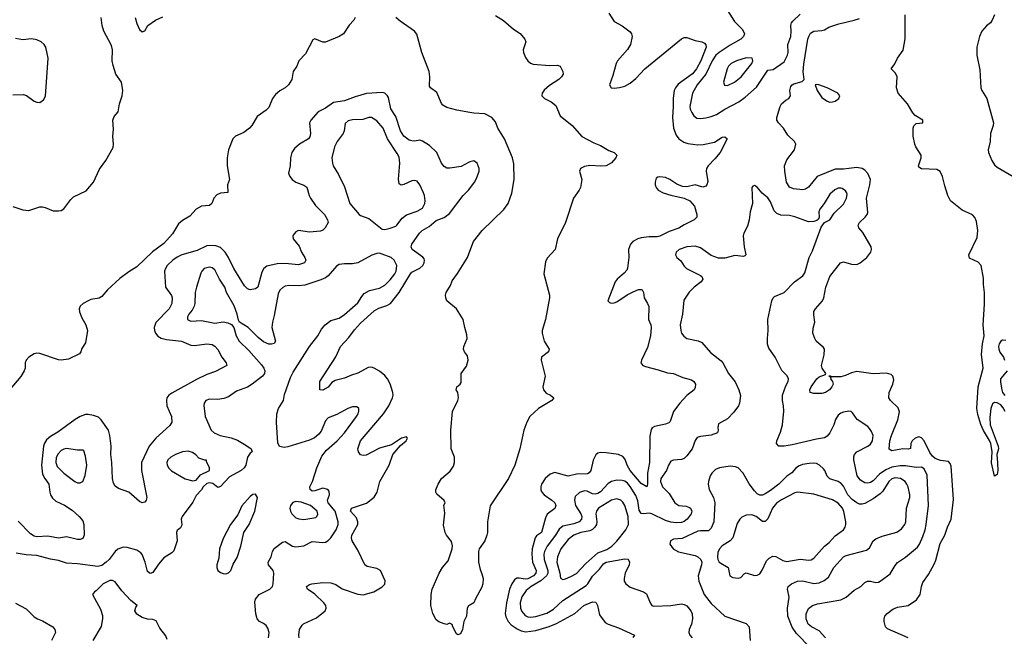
# Model space of a CAD drawing. Header units: inches. Extents: x 1552611 to 1694776, y 811966 to 917215.
# Tile 504 of 549: x 1676662 to 1683963, y 884161 to 888734. Entities that reach past the tile are written whole.
import ezdxf

# ---------------------------------------------------------------- set-up
doc = ezdxf.new("R2010")
doc.units = ezdxf.units.IN
doc.header["$MEASUREMENT"] = 0
doc.layers.add('B6878', color=7, linetype='Continuous')
doc.layers.add('B6888', color=7, linetype='Continuous')

msp = doc.modelspace()

# ---------------------------------------------------------------- linework, layer by layer
at = {"layer": 'B6878', "color": 5}
for points, elevation in [([(1679148.7, 888751.3), (1679140.5, 888730), (1679105.5, 888694.5), (1679062.6, 888630), (1679030.9, 888609.1), (1678930, 888566.3), (1678910, 888566.6), (1678850, 888592), (1678835.9, 888584.1), (1678780.2, 888479.8), (1678731.5, 888428.5), (1678716, 888390), (1678690.3, 888350), (1678679.5, 888290), (1678654.4, 888250), (1678630, 888228), (1678590, 888206.3), (1678559.6, 888180.4), (1678537.3, 888150), (1678510, 888082.6), (1678490, 888062.2), (1678423.2, 888016.8), (1678383.1, 887950), (1678365.9, 887930), (1678322.8, 887897.2), (1678262.8, 887870), (1678242.7, 887850), (1678210.1, 887770), (1678201.3, 887710), (1678200.2, 887650), (1678217.6, 887550), (1678202.4, 887510), (1678206.4, 887453.6), (1678151.5, 887448.5), (1678123.6, 887436.4), (1678102, 887410), (1678087.3, 887370), (1678070, 887355.1), (1678010, 887350.9), (1677970.3, 887330), (1677923.3, 887276.8), (1677870, 887245.2), (1677839.3, 887220.7), (1677794.2, 887145.8), (1677730, 887073.2), (1677646.8, 887013.2), (1677530, 886902.2), (1677470, 886864.7), (1677405.2, 886814.8), (1677313.8, 886730), (1677270, 886681.6), (1677250, 886669.6), (1677190, 886658), (1677170.6, 886650), (1677133, 886630), (1677110.4, 886610), (1677103.7, 886590), (1677106.6, 886566.6), (1677123.4, 886523.4), (1677152.7, 886470), (1677164.9, 886430), (1677150, 886338), (1677123.4, 886296.6), (1677114.8, 886270), (1677104.9, 886255.1), (1677023.8, 886216.2), (1676970, 886207.9), (1676950, 886211.1), (1676810, 886259.1), (1676790, 886260.9), (1676770, 886255.6), (1676729.4, 886230.6), (1676710.3, 886210), (1676703.7, 886190), (1676701.7, 886150), (1676696.1, 886130), (1676670, 886086.9), (1676590, 885991.6)], 780), ([(1676610, 887348.2), (1676684.4, 887324.4), (1676730, 887319.3), (1676810, 887345.5), (1676830, 887346), (1676850, 887342.4), (1676910, 887317.7), (1676950, 887315.8), (1676970, 887319.6), (1676990, 887330.3), (1677040.4, 887399.6), (1677060.8, 887419.2), (1677154.3, 887465.7), (1677209.9, 887530), (1677253.6, 887626.4), (1677301, 887690), (1677353.8, 887786.2), (1677358, 887810), (1677351.6, 887868.4), (1677357, 887923), (1677353, 887990), (1677363.4, 888016.6), (1677393.3, 888050), (1677403.1, 888110), (1677422.2, 888170), (1677425.6, 888210), (1677415.6, 888270), (1677375.6, 888330), (1677353.8, 888393.8), (1677347.4, 888430), (1677350.5, 888510), (1677342.5, 888542.5), (1677285, 888650), (1677273.2, 888690), (1677265.3, 888750)], 780), ([(1677518.7, 888750), (1677530, 888706), (1677550, 888662), (1677570, 888644.9), (1677590, 888650.8), (1677612.7, 888690), (1677668.2, 888731.8), (1677724.1, 888755.9)], 780), ([(1680000, 888045.9), (1679903.6, 888063.6), (1679830, 888081.8), (1679799.7, 888099.7), (1679790, 888112.1), (1679754.2, 888194.2), (1679708.1, 888228.1), (1679701.7, 888241.6), (1679703.6, 888310), (1679698.7, 888350), (1679644.1, 888490), (1679607.9, 888627.9), (1679589.8, 888649.8), (1679482.9, 888722.9), (1679451.4, 888751.4)], 780), ([(1676610, 888175.8), (1676690, 888178.4), (1676711.8, 888171.8), (1676770, 888130.5), (1676790, 888122), (1676810, 888121), (1676839.5, 888140.5), (1676852.1, 888167.9), (1676873.3, 888450), (1676855.6, 888530), (1676843.7, 888550), (1676821.2, 888570), (1676790, 888585.6), (1676750, 888591.2), (1676685.9, 888585.9), (1676630, 888593.5)], 820), ([(1680000, 887678.8), (1679990, 887675.8), (1679935, 887645), (1679852.2, 887632.3), (1679830, 887632.8), (1679810, 887646), (1679790.7, 887670.7), (1679754.7, 887750), (1679700.4, 887800.3), (1679650, 887833.3), (1679630, 887840.7), (1679590, 887833.3), (1679570, 887834.8), (1679550, 887841.6), (1679510, 887869.9), (1679485.7, 887910), (1679450, 888016.9), (1679413.6, 888073.6), (1679396, 888156), (1679389.7, 888170), (1679370, 888189.7), (1679350, 888195.1), (1679232.6, 888187.4), (1679150, 888163.1), (1679070, 888132.1), (1678990, 888119.3), (1678930, 888078.5), (1678874.3, 888050), (1678822, 887990), (1678811.2, 887968.8), (1678819.3, 887890), (1678814.5, 887865.5), (1678804, 887850), (1678735.6, 887810), (1678700.8, 887779.2), (1678680.7, 887750), (1678670.2, 887710), (1678666.5, 887650), (1678654.7, 887594.7), (1678664.2, 887570), (1678682, 887550), (1678710, 887530.3), (1678768.1, 887508.1), (1678790, 887492.4), (1678807.6, 887430), (1678818.3, 887410), (1678855.9, 887355.9), (1678923.1, 887290), (1678945.3, 887250), (1678948.9, 887230), (1678928, 887190), (1678910, 887173.8), (1678893.5, 887166.5), (1678810, 887158.4), (1678730.2, 887169.8), (1678710, 887161.6), (1678690, 887136), (1678686.7, 887130), (1678688.9, 887110), (1678734, 887054), (1678752.4, 887010), (1678776, 886970), (1678783.7, 886950), (1678774.4, 886930), (1678730, 886915.8), (1678630, 886924.7), (1678570, 886923.7), (1678493.4, 886906.6), (1678472.6, 886890), (1678457.6, 886862.4), (1678429, 886751), (1678410, 886738.3), (1678370, 886730.8), (1678350, 886738.7), (1678330, 886760.4), (1678249.9, 886889.9), (1678209.9, 886970), (1678184.4, 887010), (1678150, 887043.4), (1678116, 887056), (1678070, 887060.6), (1678050, 887057.6), (1677977.8, 887022.2), (1677863.6, 886990), (1677830, 886973.8), (1677796.6, 886950), (1677755.8, 886910), (1677742.3, 886890), (1677735.2, 886870), (1677743.8, 886750), (1677787.3, 886687.3), (1677792.3, 886670), (1677790.2, 886630.2), (1677770.2, 886590), (1677672.2, 886487.8), (1677659, 886450), (1677660.5, 886430), (1677668.2, 886410), (1677686.4, 886386.4), (1677710.9, 886370.9), (1677750, 886362), (1677860.7, 886350), (1677930, 886319.5), (1677957.6, 886317.6), (1678050, 886330.2), (1678090, 886324.9), (1678110, 886312.4), (1678130, 886287.7), (1678162, 886230), (1678192, 886190), (1678197.1, 886170), (1678114.6, 886125.4), (1678050, 886102.2), (1677973.3, 886066.7), (1677790, 885964.9), (1677768.4, 885950), (1677754.2, 885930), (1677749.4, 885910), (1677752.6, 885870), (1677786.7, 885790), (1677789.1, 885750), (1677774.9, 885725.1), (1677672.6, 885630), (1677621.7, 885570), (1677566, 885450), (1677565, 885390), (1677603.7, 885190), (1677600.5, 885170), (1677590, 885156), (1677570, 885149.6), (1677550, 885160.5), (1677470, 885228.7), (1677395.8, 885255.8), (1677370, 885275.1), (1677357.5, 885297.5), (1677351, 885330), (1677345.4, 885450), (1677336.5, 885510), (1677339.8, 885570), (1677331.2, 885651.2), (1677319.8, 885690), (1677265.1, 885765.1), (1677245.3, 885785.3), (1677210, 885798.5), (1677170, 885806.2), (1677150, 885805.2), (1677110, 885792.2), (1677072.1, 885770), (1676945, 885675), (1676890, 885642.9), (1676861.9, 885618.1), (1676846.4, 885593.6), (1676838.7, 885570), (1676822.6, 885430), (1676830, 885364.4), (1676847.5, 885330), (1676877.8, 885290), (1676884.6, 885230), (1676890.2, 885210), (1676905, 885185), (1676930, 885162), (1676993.1, 885133.1), (1677050, 885095.8), (1677102.6, 885050), (1677130, 885017.1), (1677138, 884990), (1677141.1, 884910), (1677130, 884887.3), (1677110, 884878.7), (1677090, 884878.3), (1677010, 884899.4), (1676950, 884889.2), (1676870, 884904.3), (1676790, 884899), (1676770, 884903.1), (1676741.4, 884921.4), (1676650, 885014.7)], 820), ([(1678735.1, 884150), (1678731.6, 884170), (1678735.6, 884210), (1678756, 884244), (1678767.1, 884252.9), (1678863.5, 884296.5), (1678926, 884350), (1678934.5, 884370), (1678932.3, 884390), (1678918, 884410), (1678850, 884472.3), (1678796, 884510), (1678789.5, 884530), (1678810, 884545.5), (1678828, 884550), (1678910, 884559.6), (1678970, 884558.5), (1679005.2, 884545.2), (1679052.6, 884512.6), (1679170, 884472.6), (1679210, 884469.5), (1679288.7, 884491.3), (1679350, 884528.7), (1679370, 884548.5), (1679371.8, 884571.8), (1679336.9, 884650), (1679310, 884664.1), (1679239.5, 884679.5), (1679220.7, 884690), (1679170, 884798.9), (1679126.3, 884870), (1679121.2, 884890), (1679123.9, 884910), (1679168.4, 884990), (1679169.9, 885010), (1679159.3, 885039.3), (1679115, 885090), (1679123, 885110), (1679232.4, 885147.6), (1679290, 885192.4), (1679312.1, 885230), (1679332.6, 885310), (1679402.2, 885430), (1679429.8, 885510.2), (1679484.9, 885575.1), (1679527.6, 885610), (1679538.7, 885630), (1679530, 885639.6), (1679493.4, 885630), (1679419.8, 885580.2), (1679330, 885557), (1679230, 885504.2), (1679210, 885501.1), (1679190, 885507.3), (1679173.3, 885530), (1679169.8, 885550), (1679188.4, 885610), (1679360.5, 885810), (1679399.6, 885870), (1679425.8, 885930), (1679430.6, 885950), (1679429.2, 885970), (1679410, 886034.5), (1679390, 886070.7), (1679370, 886094.2), (1679330, 886126.6), (1679290, 886149.8), (1679270, 886156), (1679245.9, 886154.1), (1679170, 886111.8), (1679121.9, 886098.1), (1679070, 886076.2), (1679001.2, 886058.8), (1678976.9, 886043.1), (1678950, 886009.6), (1678910, 885986.6), (1678888.7, 885990), (1678887.3, 886050), (1679005.7, 886234.3), (1679040.8, 886310), (1679102.2, 886377.8), (1679145.2, 886434.8), (1679190, 886482.3), (1679290, 886574.2), (1679325, 886595), (1679385.6, 886614.4), (1679410.9, 886630), (1679476.7, 886710), (1679560.2, 886850), (1679570, 886860.5), (1679629.1, 886890.9), (1679652, 886910), (1679662.3, 886930), (1679664.5, 886950), (1679660, 886960), (1679652.2, 886972.2), (1679572.3, 887030), (1679564.5, 887050), (1679569.8, 887070), (1679625.6, 887150), (1679647.2, 887170), (1679699.3, 887200.7), (1679750, 887246), (1679810, 887266.2), (1679850, 887296.5), (1679950, 887429.1), (1679990.8, 887470), (1680000, 887482.9)], 820), ([(1678507.3, 884150), (1678511.9, 884190), (1678501.7, 884221.6), (1678490, 884239.7), (1678470, 884255.6), (1678440.7, 884270), (1678422, 884290), (1678411.8, 884328.2), (1678404.9, 884415.1), (1678410, 884437.3), (1678437.6, 884470), (1678516.9, 884510), (1678536.4, 884530), (1678542.2, 884550), (1678547.4, 884630), (1678541.5, 884650), (1678505.7, 884690), (1678504.4, 884710), (1678527.4, 884750), (1678536.9, 884790), (1678550, 884812), (1678610, 884859.5), (1678630, 884864.9), (1678684.9, 884830), (1678710, 884825.5), (1678770, 884831.6), (1678830, 884862.8), (1678910, 884856.1), (1678930, 884859), (1678950, 884870.3), (1678969.9, 884890.1), (1679009.4, 884950.6), (1679024.5, 884990), (1679024.5, 885010), (1679001.8, 885090), (1678949.2, 885150), (1678944.2, 885170), (1678958.5, 885210), (1678957.2, 885237.2), (1678946, 885250), (1678910, 885258.8), (1678850, 885238.8), (1678830, 885237.7), (1678815.8, 885250), (1678812.7, 885270), (1678833.1, 885310), (1678864.2, 885410), (1678902.8, 885497.2), (1678938.1, 885541.9), (1679015.1, 885610), (1679069.7, 885670), (1679158.3, 885790), (1679171.5, 885810), (1679177.6, 885830), (1679177, 885850), (1679162.4, 885862.4), (1679130, 885863.1), (1679096.3, 885850), (1679014.2, 885805.8), (1678950, 885781.3), (1678930, 885758.4), (1678897.2, 885682.8), (1678879.8, 885660.2), (1678847.4, 885632.6), (1678810, 885615.5), (1678650, 885566), (1678622, 885562), (1678588.3, 885568.3), (1678575.1, 885595.1), (1678566.6, 885746.6), (1678569.9, 885810), (1678581.5, 885850), (1678619.1, 885910), (1678626.1, 885953.9), (1678670, 886081), (1678690, 886120.7), (1678811.3, 886310), (1678873.7, 886390), (1678901, 886439), (1678927.1, 886470), (1678970, 886502), (1679030, 886520.3), (1679070, 886546.7), (1679170, 886634.9), (1679198.1, 886681.9), (1679216.9, 886703.1), (1679254.8, 886725.2), (1679330, 886743.8), (1679370, 886766), (1679410, 886804.5), (1679442.6, 886850), (1679452.8, 886870), (1679458.3, 886910), (1679439.8, 886950), (1679416.3, 886970), (1679350, 886995.8), (1679330, 887001.3), (1679310, 886999.6), (1679273.5, 886986.5), (1679170, 886929.7), (1679130, 886922.3), (1679070, 886924.4), (1679030, 886918), (1679010, 886906), (1678950, 886834.2), (1678930, 886819.8), (1678895.4, 886804.6), (1678775.4, 886764.6), (1678730, 886760.5), (1678656.9, 886763.1), (1678630, 886757.1), (1678612.2, 886747.8), (1678591.5, 886728.5), (1678579.3, 886700.7), (1678550, 886541.2), (1678535.9, 886490), (1678531.5, 886450), (1678557.6, 886350), (1678550, 886333.2), (1678530, 886327.6), (1678510, 886327.6), (1678470, 886344.2), (1678430, 886376.9), (1678355.1, 886450), (1678291.6, 886490), (1678284.4, 886504.4), (1678275, 886550), (1678251.3, 886611.3), (1678196.4, 886710), (1678183.5, 886750), (1678142.9, 886810), (1678110, 886879.6), (1678090, 886893.7), (1678070, 886898.5), (1678030.8, 886890), (1678012.2, 886870), (1678005.5, 886854.5), (1677973.2, 886750), (1677963.5, 886710), (1677961.5, 886630), (1677956.9, 886610), (1677940.3, 886579.7), (1677916.5, 886550), (1677906.7, 886530), (1677907.3, 886510), (1677930, 886498.7), (1678010, 886502.3), (1678110, 886483.1), (1678170, 886493), (1678205.7, 886485.7), (1678232.7, 886472.7), (1678250.4, 886450.4), (1678267.3, 886390), (1678288.9, 886348.9), (1678360, 886280), (1678454.7, 886174.7), (1678473.4, 886150), (1678480.9, 886130), (1678477.8, 886110), (1678463.6, 886090), (1678386.4, 886030), (1678350, 886007.9), (1678270, 885978.5), (1678210, 885938), (1678175.3, 885924.7), (1678130, 885917.6), (1678070, 885919.7), (1678042.8, 885910), (1678030.6, 885890), (1678027.7, 885872.3), (1678036.9, 885790), (1678082, 885690), (1678103.1, 885670), (1678149.4, 885649.4), (1678230, 885632.9), (1678276.1, 885616.1), (1678339.4, 885579.4), (1678378, 885550), (1678384.7, 885530), (1678370, 885519), (1678352.4, 885490), (1678338.5, 885430), (1678327.6, 885410), (1678304.4, 885390), (1678217.2, 885342.8), (1678150, 885271.3), (1678130, 885263.7), (1678093.3, 885293.3), (1678070, 885298.7), (1678050, 885294), (1678022.8, 885270), (1678010, 885248), (1677970, 885204), (1677945.5, 885154.5), (1677866.7, 885050), (1677858.4, 885030), (1677864.9, 884990), (1677861.1, 884978.9), (1677853.8, 884966.2), (1677830, 884945.2), (1677824.2, 884930), (1677830.5, 884870), (1677804.2, 884795.8), (1677790, 884780.7), (1677730, 884743.6), (1677690, 884696.9), (1677650, 884634), (1677630, 884627.6), (1677610, 884640.9), (1677593.3, 884710), (1677570, 884767.3), (1677559.3, 884779.3), (1677530, 884799.7), (1677459.4, 884819.4), (1677430, 884821.1), (1677390, 884806.6), (1677370, 884789.6), (1677325.3, 884730), (1677304, 884710), (1677270, 884686.4), (1677241.5, 884678.5), (1677090, 884698), (1677010, 884703), (1676950, 884722.4), (1676890, 884731.7), (1676790, 884760.2), (1676710, 884765.4), (1676636.3, 884776.3)], 840), ([(1680000, 884391.9), (1679990, 884386), (1679980.4, 884370), (1679974, 884310), (1679956.5, 884270), (1679944.7, 884210), (1679930, 884179.7), (1679910, 884171.3), (1679900, 884180), (1679873.6, 884230), (1679869.1, 884249.1), (1679850, 884258), (1679830.5, 884249.5), (1679810, 884253.2), (1679770, 884267.8), (1679750, 884283.7), (1679726, 884330), (1679711.8, 884390), (1679713, 884470), (1679721.6, 884510), (1679771.8, 884630), (1679797.4, 884670), (1679839.4, 884720.6), (1679869.9, 884810), (1679871.6, 884831.6), (1679863.6, 884863.6), (1679827.6, 884910), (1679817.7, 884930), (1679804.5, 884984.5), (1679815, 885075), (1679807, 885133), (1679818, 885150), (1679809, 885169), (1679754.8, 885214.8), (1679747.3, 885230), (1679747.8, 885247.8), (1679764.6, 885290), (1679789.2, 885330), (1679853.5, 885386.5), (1679877.7, 885422.3), (1679887.3, 885450), (1679886.5, 885490), (1679862.2, 885550), (1679858.8, 885690), (1679871.6, 885828.4), (1679909.8, 885910), (1679914.8, 885930), (1679910, 885969.2), (1679897.6, 885990), (1679900.5, 885999.5), (1679904.5, 886010), (1679929.1, 886030.9), (1679935.7, 886044.3), (1679936.3, 886110), (1679974.8, 886165.2), (1679986.4, 886210), (1679982.1, 886242.1), (1679960.3, 886270), (1679951.9, 886290), (1679955.2, 886310), (1679980.7, 886370), (1679977.9, 886397.9), (1679961.7, 886450), (1679950, 886509.6), (1679901.1, 886590), (1679829.6, 886650), (1679820.7, 886670), (1679819.6, 886690), (1679824, 886710), (1679856.2, 886763.8), (1679870, 886798.3), (1679909.5, 886850.5), (1679983, 886970), (1680000, 887017.2)], 780), ([(1677756.4, 884136.4), (1677744.8, 884164.8), (1677701.8, 884221.8), (1677674.6, 884274.6), (1677650, 884286), (1677610, 884288.2), (1677570, 884299.7), (1677530, 884325.1), (1677516.9, 884350), (1677523.9, 884376.1), (1677534, 884390), (1677486.6, 884426.6), (1677419, 884499), (1677370, 884563.6), (1677350, 884575.8), (1677330, 884574.8), (1677281.3, 884550), (1677230, 884498), (1677216, 884490), (1677201, 884470), (1677262.3, 884362.3), (1677275.6, 884315.6), (1677276.4, 884290), (1677266.3, 884233.7), (1677203.8, 884130)], 860), ([(1676630, 884407), (1676710, 884364.4), (1676770, 884304.9), (1676794, 884290), (1676830, 884276.5), (1676908, 884230), (1676922.4, 884210), (1676926.4, 884190), (1676898.4, 884130)], 840)]:
    msp.add_lwpolyline(points, dxfattribs=dict(at, elevation=elevation))
for points, elevation in [([(1679270, 888009.7), (1679250, 888008.2), (1679207.1, 887992.9), (1679129.2, 887990.8), (1679096.7, 887983.3), (1679075.1, 887964.9), (1679068.5, 887910), (1679060.4, 887890), (1679014.9, 887830), (1678996.5, 887790), (1678977.4, 887710), (1678980.3, 887670), (1678987.4, 887650), (1679025.9, 887585.9), (1679070, 887493.4), (1679111.1, 887370), (1679179, 887290), (1679190, 887280.7), (1679250, 887260.3), (1679350, 887179.5), (1679370, 887178.9), (1679410, 887188), (1679450, 887202.3), (1679459.7, 887210), (1679498, 887262), (1679530, 887288), (1679610, 887315.2), (1679650, 887337), (1679666.2, 887370), (1679667.6, 887390), (1679663.5, 887430), (1679656.8, 887450), (1679628.8, 887508.8), (1679610, 887536.9), (1679590, 887542), (1679570, 887538.3), (1679510, 887511.6), (1679490, 887507), (1679477, 887517), (1679471.1, 887551.1), (1679481.3, 887670), (1679475.1, 887715.1), (1679462, 887742), (1679388.1, 887850), (1679356.3, 887930), (1679310, 887983.1)], 840), ([(1677010, 885553), (1676990, 885549.1), (1676970, 885538.5), (1676946.7, 885513.3), (1676933.4, 885486.6), (1676929.4, 885450), (1676940.9, 885420.9), (1676990.1, 885370.1), (1677070, 885307.9), (1677090, 885299.6), (1677110, 885298), (1677130, 885308.5), (1677146.4, 885353.6), (1677158.7, 885430), (1677150, 885497.2), (1677136.3, 885536.3), (1677130, 885540.9), (1677090, 885540.8)], 840), ([(1677910, 885532.8), (1677870, 885528.1), (1677817.1, 885510), (1677783.1, 885490), (1677761.3, 885470), (1677752.6, 885450), (1677755.8, 885430), (1677767.3, 885407.3), (1677787.9, 885387.9), (1677890, 885328.4), (1677945.6, 885314.4), (1677970, 885318.8), (1678002.7, 885357.3), (1678068.7, 885390), (1678068.7, 885410), (1678058, 885438), (1678046, 885454), (1678046, 885466), (1678034, 885466), (1677990, 885481.2), (1677967.3, 885507.3), (1677944.5, 885524.5)], 840), ([(1678410, 885215.1), (1678390, 885213.5), (1678370, 885198), (1678310, 885129.5), (1678278.7, 885061.3), (1678225.5, 884990), (1678170, 884885.1), (1678144.6, 884810), (1678139.5, 884740.5), (1678123.8, 884690), (1678123.9, 884670), (1678132.4, 884650), (1678150, 884634), (1678170, 884625.7), (1678190, 884624.2), (1678210, 884630.4), (1678227.6, 884650), (1678244.2, 884695.8), (1678275, 884745), (1678302.8, 884830), (1678324, 884930), (1678362.6, 884990), (1678406.6, 885090), (1678425.7, 885190)], 860), ([(1678710, 885160.3), (1678687.8, 885152.2), (1678669.4, 885130.6), (1678665.8, 885110), (1678669.2, 885090), (1678680.2, 885070), (1678710, 885038.8), (1678731.6, 885031.6), (1678770, 885027.8), (1678857.1, 885042.9), (1678866.3, 885050), (1678872.2, 885067.8), (1678867.4, 885090), (1678817.6, 885130), (1678750, 885155.9)], 860)]:
    msp.add_lwpolyline(points, close=True, dxfattribs=dict(at, elevation=elevation))
at = {"layer": 'B6888', "color": 5}
for points, elevation in [([(1681910, 888802.4), (1681961.6, 888721.6), (1682022.4, 888662.4), (1682036.5, 888630), (1682028.4, 888610), (1682010, 888589.9), (1681930, 888544.1), (1681850, 888491.9), (1681824.4, 888470), (1681797.2, 888430), (1681750.7, 888329.3), (1681684.8, 888250), (1681651, 888190), (1681631.9, 888090), (1681634.5, 888070), (1681645, 888045), (1681661, 888021), (1681684.2, 888004.2), (1681710, 888001.2), (1681750, 888005.2), (1681790, 888015.1), (1681830, 888031.5), (1681890, 888070.8), (1681994.1, 888125.9), (1682041.6, 888158.4), (1682125.8, 888234.2), (1682210, 888359), (1682250, 888365.8), (1682330, 888421.3), (1682356.5, 888470), (1682360.2, 888490), (1682358.5, 888550), (1682379.2, 888610), (1682383.9, 888650), (1682381, 888690), (1682386, 888710), (1682395.6, 888724.4), (1682450, 888774.7)], 840), ([(1680190, 888764.9), (1680250, 888728), (1680323.4, 888663.4), (1680372.1, 888632), (1680408.7, 888590), (1680414.9, 888570), (1680396, 888510), (1680396.9, 888490), (1680413, 888453), (1680429.2, 888429.2), (1680450, 888412), (1680470, 888404.4), (1680590, 888394.7), (1680650, 888397), (1680670.6, 888390), (1680690.4, 888350), (1680692.2, 888330), (1680680.3, 888310), (1680659.5, 888290), (1680590, 888245.3), (1680550, 888212), (1680536.9, 888190), (1680533.4, 888170), (1680554, 888150), (1680603.9, 888123.9), (1680637.9, 888097.9), (1680670, 888020.3), (1680758.9, 887950), (1680830, 887868.8), (1680919.9, 887819.9), (1680970, 887800.3), (1681030, 887763.8), (1681071.3, 887750), (1681090.6, 887730), (1681083, 887710), (1681050, 887671.6), (1681010, 887651.1), (1680972.4, 887647.6), (1680890, 887652.2), (1680850, 887645.8), (1680821.3, 887630), (1680814.3, 887610), (1680830.4, 887549.6), (1680820.3, 887490), (1680811.6, 887470), (1680769.2, 887410), (1680709.6, 887230.4), (1680651, 887110), (1680632, 887030), (1680573.6, 886966.4), (1680560.6, 886939.4), (1680549.5, 886850), (1680591.1, 886690), (1680591.2, 886670), (1680561, 886510), (1680535.8, 886430), (1680536, 886410), (1680550.1, 886350.2), (1680588.2, 886290), (1680582, 886270), (1680530.4, 886230), (1680528, 886210), (1680558.7, 886090), (1680542, 886010), (1680545.5, 885990), (1680565.3, 885965.2), (1680598.8, 885950), (1680622.8, 885930), (1680606.8, 885910), (1680510.2, 885849.8), (1680445.8, 885790), (1680423.2, 885750), (1680400.3, 885690), (1680371.7, 885550), (1680334.4, 885430), (1680285.4, 885330), (1680151.3, 885128.7), (1680130.2, 885010), (1680130.2, 884930.2), (1680125.8, 884910), (1680110, 884869.6), (1680068.2, 884810), (1680063.8, 884790), (1680064.6, 884710), (1680075.4, 884655.4), (1680090, 884624), (1680098.9, 884590), (1680096.5, 884550), (1680090, 884526), (1680041.6, 884438.4), (1680030.7, 884410), (1680000, 884391.9)], 780), ([(1681030, 888783.6), (1681070, 888721.3), (1681128.5, 888688.5), (1681190, 888643), (1681198.7, 888630), (1681203.1, 888610), (1681190.9, 888550), (1681170, 888512.6), (1681096, 888430), (1681084.9, 888410), (1681060.5, 888319.5), (1681035.5, 888250), (1681046.8, 888230), (1681070, 888225.7), (1681110, 888230.3), (1681150, 888242), (1681190, 888264.2), (1681230, 888299), (1681296.8, 888370), (1681570, 888592.9), (1681590, 888602), (1681610, 888601.6), (1681670, 888580.6), (1681721, 888570), (1681739.6, 888559.6), (1681748.9, 888548.9), (1681751.3, 888530), (1681712.7, 888430), (1681681.6, 888370), (1681650, 888333.1), (1681544.3, 888255.7), (1681523.9, 888230), (1681515.5, 888210), (1681508.1, 888151.9), (1681508.4, 888090), (1681502, 888010), (1681510.6, 887930.6), (1681530, 887878), (1681550, 887851.3), (1681586.3, 887826.3), (1681616.9, 887816.9), (1681690, 887807), (1681730, 887808.1), (1681814.5, 887825.5), (1681870, 887862), (1681890, 887865.5), (1681907.7, 887850), (1681855.6, 887750), (1681817.5, 887702.5), (1681766.2, 887650), (1681755.2, 887630), (1681752.2, 887610), (1681764.7, 887535.3), (1681758, 887510), (1681750, 887499.6), (1681728.6, 887491.4), (1681670, 887508.9), (1681610, 887495.6), (1681575.8, 887495.8), (1681535.1, 887515.1), (1681483.9, 887550), (1681450, 887563.9), (1681410, 887569.8), (1681393.7, 887566.3), (1681382.3, 887557.7), (1681374, 887530), (1681375.3, 887510), (1681380.9, 887490), (1681395.8, 887470), (1681434, 887450), (1681490, 887431.5), (1681590.2, 887410.2), (1681630.2, 887390.2), (1681665.5, 887350), (1681683, 887290), (1681682, 887270), (1681664, 887250), (1681590, 887213.5), (1681550, 887187.2), (1681476.8, 887163.2), (1681410, 887129), (1681390, 887123.7), (1681330, 887124.8), (1681270, 887116.1), (1681244.9, 887110), (1681208.2, 887090), (1681190.2, 887069.8), (1681177.3, 887030), (1681177.8, 886970), (1681168.5, 886891.5), (1681163, 886877), (1681145, 886855), (1681091.7, 886810), (1681076.9, 886790), (1681023.8, 886650), (1681036.4, 886636.4), (1681050, 886632.4), (1681070, 886634.3), (1681090, 886641.8), (1681167.1, 886693), (1681210, 886715), (1681250, 886732.9), (1681270, 886734), (1681277.1, 886730), (1681287.2, 886710), (1681291.7, 886670), (1681317.8, 886630), (1681326.8, 886606.8), (1681324.5, 886510), (1681342, 886470), (1681345.6, 886450), (1681339.7, 886390), (1681316.9, 886303.1), (1681272, 886210), (1681267.2, 886190), (1681283.1, 886170), (1681301.6, 886161.6), (1681397.4, 886137.4), (1681465.7, 886114.3), (1681510, 886108.9), (1681579.5, 886079.5), (1681643.2, 886063.2), (1681661.3, 886050), (1681673.4, 886030), (1681670, 886005.2), (1681662.4, 885990), (1681610, 885946.4), (1681555.9, 885890), (1681510, 885827), (1681485.7, 885754.3), (1681476.4, 885743.6), (1681450, 885733.7), (1681370, 885717.7), (1681352.2, 885707.8), (1681344.4, 885695.6), (1681335.1, 885644.9), (1681332.5, 885450), (1681317.6, 885370), (1681318.3, 885290), (1681311.6, 885268.5), (1681270, 885293.8), (1681189.9, 885390), (1681170, 885425.7), (1681150, 885477.4), (1681135.2, 885495.2), (1681101.2, 885510), (1681010, 885522.2), (1680970, 885523.1), (1680950, 885518), (1680933.9, 885506.1), (1680913.5, 885466.5), (1680896.5, 885390), (1680885.9, 885374.1), (1680873.5, 885366.5), (1680790, 885363.6), (1680730, 885348), (1680630, 885376.5), (1680595.8, 885364.2), (1680558.6, 885330), (1680532.1, 885290), (1680526.4, 885270), (1680526.8, 885246.8), (1680533.7, 885230), (1680550.9, 885210.9), (1680608.4, 885170), (1680629.3, 885150), (1680637.1, 885130), (1680631.2, 885108.8), (1680572.5, 885067.5), (1680560, 885040), (1680532.5, 884930), (1680494.4, 884905.6), (1680483.8, 884890), (1680462.6, 884810), (1680458.7, 884770), (1680463.4, 884710), (1680491.3, 884650), (1680488.7, 884630), (1680472.1, 884610), (1680430, 884585.9), (1680410, 884585), (1680366.9, 884593.1), (1680348.4, 884591.6), (1680330, 884579.8), (1680310.8, 884550), (1680293, 884510), (1680271.1, 884410), (1680261.5, 884330), (1680265.6, 884305.6), (1680284, 884270), (1680306.4, 884246.4), (1680350, 884215.5), (1680381.4, 884201.4), (1680414.7, 884194.7), (1680490, 884204.2), (1680587.2, 884232.8), (1680643.7, 884256.3), (1680777.7, 884330), (1680846, 884390), (1680910, 884416), (1680933.3, 884413.3), (1680946.7, 884390), (1680960.6, 884320.6), (1681004.2, 884264.2), (1681024.9, 884250), (1681102.4, 884222.4), (1681221.6, 884170), (1681207.5, 884152.5)], 820), ([(1683249.9, 884149.9), (1683096.4, 884216.4), (1683081.6, 884230), (1683071.8, 884270), (1683072, 884290), (1683078, 884310), (1683094, 884330), (1683137.2, 884362.8), (1683170, 884376.9), (1683250, 884390.2), (1683312.6, 884430), (1683339.7, 884470), (1683348.5, 884530), (1683360, 884560), (1683400.2, 884619.8), (1683443, 884697), (1683454.7, 884725.3), (1683487.9, 884850), (1683522.4, 884910), (1683541.3, 884970), (1683569.3, 885030.7), (1683585.8, 885174.2), (1683570, 885422), (1683562.3, 885442.3), (1683550, 885457), (1683490, 885465.1), (1683450, 885478.7), (1683430, 885495.8), (1683410, 885525.1), (1683367.9, 885610), (1683350, 885633.1), (1683330, 885640.3), (1683302, 885630), (1683279.6, 885610), (1683270.3, 885590), (1683266.8, 885553.2), (1683250.3, 885549.8), (1683210, 885552.1), (1683130, 885536.3), (1683110, 885549.4), (1683115, 885610), (1683126.8, 885650), (1683173.6, 885766.4), (1683185.1, 885825.1), (1683176.2, 885856.2), (1683118.9, 885910), (1683107.1, 885930), (1683109.7, 885970), (1683135.4, 886030), (1683144.2, 886064.2), (1683137.6, 886090), (1683123.5, 886103.5), (1683090, 886113.6), (1682990, 886107.3), (1682870, 886124.6), (1682830, 886115.2), (1682785.3, 886094.7), (1682750, 886085), (1682684.1, 886084.1), (1682675.3, 886090), (1682662, 886090), (1682668.6, 886088.6), (1682675.9, 886075.9), (1682673.7, 886070), (1682690.2, 886050.2), (1682694.8, 886030), (1682684.6, 886010), (1682666.2, 885990), (1682637, 885970), (1682610, 885962), (1682550, 885962.3), (1682524.5, 885970), (1682522, 885990), (1682529.8, 886010), (1682572.9, 886070), (1682590, 886085.4), (1682638.3, 886101.7), (1682640.5, 886110), (1682613.8, 886150), (1682607.3, 886170), (1682628.6, 886248.6), (1682631, 886291), (1682623.3, 886303.3), (1682569.3, 886350), (1682557.2, 886370), (1682543.7, 886410), (1682546.6, 886446.6), (1682558.7, 886490), (1682550, 886546), (1682551.5, 886570), (1682562.4, 886590), (1682614.7, 886650), (1682625.4, 886670), (1682640.4, 886750), (1682668.7, 886830), (1682748.7, 886931.3), (1682770, 886937.6), (1682830, 886922), (1682870, 886919), (1682893.6, 886930), (1682944.2, 886970), (1682974, 887010), (1682978, 887030), (1682974.7, 887050), (1682914.6, 887154.6), (1682884, 887190), (1682878.3, 887210), (1682889.1, 887230.9), (1682931.5, 887270), (1682946, 887290), (1682950, 887304.7), (1682941.2, 887410), (1682966.9, 887510), (1682969.8, 887550), (1682950, 887594.3), (1682930, 887618.5), (1682910, 887631.4), (1682870, 887638.7), (1682770, 887626.1), (1682710, 887624.5), (1682575.6, 887570), (1682510, 887492.8), (1682490, 887476.3), (1682470, 887471.3), (1682399.3, 887479.3), (1682370, 887491.5), (1682347.3, 887530), (1682335.2, 887610), (1682334.2, 887650), (1682350, 887694), (1682408, 887770), (1682416.9, 887810), (1682407, 887830), (1682357.2, 887877.2), (1682324.7, 887930), (1682288.2, 887970), (1682275.8, 887990), (1682276.9, 888010), (1682300.5, 888090), (1682310.9, 888109.1), (1682342.7, 888137.3), (1682364.5, 888150), (1682377.4, 888170), (1682372.6, 888210), (1682381.4, 888238.6), (1682389.8, 888250.2), (1682402.5, 888257.5), (1682464.2, 888275.8), (1682479.6, 888290), (1682471.4, 888350), (1682475.5, 888404.5), (1682507.3, 888590), (1682512.7, 888610), (1682526.6, 888633.4), (1682550, 888649.2), (1682610, 888653.2), (1682630, 888659.1), (1682661.8, 888678.2), (1682735.6, 888704.4), (1682850, 888729.5), (1682890, 888742.7)], 820), ([(1683970, 885828.7), (1683955.8, 885855.8), (1683936.6, 885876.6), (1683910, 885892.7), (1683890, 885896), (1683875.2, 885884.8), (1683862.4, 885850), (1683855.6, 885784.4), (1683859, 885730), (1683918.9, 885570), (1683919.5, 885550), (1683906.8, 885510), (1683913.8, 885446.2), (1683914.4, 885390), (1683910, 885362), (1683890, 885348.7), (1683868.6, 885448.6), (1683873.2, 885530), (1683863.1, 885590), (1683854.1, 885614.1), (1683808.3, 885688.3), (1683790, 885732.3), (1683766.1, 885806.1), (1683759.1, 885850), (1683769.9, 886010.1), (1683806.1, 886150), (1683794, 886250), (1683802.4, 886330), (1683814.5, 886390), (1683806.2, 886470), (1683816.2, 886623.8), (1683816.2, 886710), (1683808.3, 886770), (1683810, 886818), (1683791, 886910), (1683770, 886935.1), (1683706.3, 886966.3), (1683699.5, 886990), (1683761.8, 887118.2), (1683766.6, 887170), (1683757.6, 887237.6), (1683745.9, 887265.9), (1683726.3, 887286.3), (1683650, 887321.1), (1683564.4, 887390), (1683543.4, 887430), (1683521, 887501), (1683505.8, 887570), (1683488.2, 887608.2), (1683462.6, 887622.6), (1683348.6, 887628.6), (1683330, 887641.2), (1683326.6, 887650), (1683347.4, 887710), (1683346.2, 887730), (1683306.6, 887790), (1683299.7, 887810), (1683287.8, 887870), (1683287.8, 887930), (1683293.4, 887946.6), (1683310, 887964), (1683358, 887970), (1683359, 887990), (1683303.3, 888023.3), (1683284.5, 888044.5), (1683244.2, 888110), (1683176.2, 888190), (1683163.2, 888230), (1683169.8, 888310), (1683157.4, 888337.4), (1683123.7, 888370), (1683152.2, 888407.8), (1683171.1, 888450), (1683212.5, 888507.5), (1683228.3, 888591.7), (1683228.1, 888770)], 780), ([(1683890.8, 888770), (1683874, 888730), (1683860.5, 888710), (1683830, 888687.6), (1683796.5, 888650), (1683779.1, 888610), (1683759.5, 888530), (1683759.7, 888470), (1683781.4, 888361.4), (1683788.7, 888230), (1683795.9, 888210), (1683834.3, 888150), (1683882, 887970), (1683881.7, 887950), (1683861.3, 887890), (1683859.3, 887830), (1683843.2, 887770), (1683846.4, 887750), (1683870.1, 887690), (1683890, 887657.1), (1683910, 887640.1), (1684029, 887570)], 780), ([(1680000, 887017.2), (1680026.2, 887090), (1680091.6, 887170), (1680252.8, 887327.2), (1680283.5, 887370), (1680312.1, 887447.8), (1680329.3, 887550), (1680325.6, 887665.6), (1680315.3, 887710), (1680256, 887850), (1680206.5, 887930), (1680190, 887975.6), (1680162.1, 888010), (1680110, 888036), (1680030, 888040.4), (1680000, 888045.9)], 780), ([(1680000, 887482.9), (1680033.5, 887530), (1680050, 887556.3), (1680069.7, 887610), (1680069.5, 887630.5), (1680055.1, 887670), (1680030, 887687.6), (1680000, 887678.8)], 820), ([(1682637.7, 884150), (1682590, 884202.3), (1682534, 884230), (1682509.8, 884250), (1682494.4, 884290), (1682493.5, 884326.5), (1682510, 884366.7), (1682540.9, 884390), (1682577.9, 884402.1), (1682750, 884432.4), (1682790, 884451.9), (1682850, 884502.4), (1682898.7, 884530), (1682930, 884559.5), (1682949.3, 884570), (1682970.3, 884570.3), (1683010, 884560.4), (1683030, 884563.1), (1683050, 884573.4), (1683116.5, 884623.5), (1683153.2, 884686.8), (1683170, 884707), (1683231.5, 884748.5), (1683318.6, 884821.4), (1683335.2, 884844.8), (1683360.2, 884899.8), (1683376.2, 884950), (1683383.1, 884990), (1683400.1, 885130), (1683390, 885355.6), (1683370, 885402.6), (1683350, 885414.1), (1683310, 885412.7), (1683230, 885425.7), (1683190, 885424.7), (1683130, 885414.9), (1683085.4, 885394.6), (1683037.7, 885362.3), (1682990, 885313.6), (1682970, 885301.5), (1682950, 885296.8), (1682930, 885299.2), (1682897.7, 885317.7), (1682871.8, 885351.8), (1682847.8, 885470), (1682847.2, 885492.8), (1682852.2, 885510), (1682870, 885530.2), (1682950, 885570.3), (1682970, 885586.5), (1682985.6, 885610), (1682989.8, 885650), (1682978.9, 885678.9), (1682962.9, 885702.9), (1682950, 885716.2), (1682872.3, 885770), (1682838, 885818), (1682827, 885827), (1682809.5, 885829.5), (1682770, 885823), (1682750, 885815.8), (1682730, 885801.6), (1682711.8, 885770), (1682700.3, 885730), (1682670, 885669.5), (1682650, 885645.1), (1682630, 885631.8), (1682570, 885622.8), (1682390, 885579.9), (1682330.7, 885570.7), (1682292.1, 885572.1), (1682274.3, 885590), (1682276.4, 885610), (1682304.8, 885675.2), (1682318.3, 885730), (1682328.8, 885830), (1682326.7, 885870), (1682317.5, 885910), (1682319.1, 885950), (1682342.5, 886017.4), (1682359.8, 886050), (1682364, 886070), (1682353.3, 886093.3), (1682312.7, 886132.7), (1682263.6, 886230), (1682217.4, 886297.4), (1682207, 886327), (1682206.2, 886370), (1682213, 886430), (1682209.6, 886510), (1682240.4, 886650), (1682249.8, 886670.2), (1682260, 886680), (1682330, 886712), (1682407.6, 886790), (1682470, 886834.9), (1682483.5, 886856.5), (1682517.2, 886970), (1682541, 887019), (1682604.9, 887195.1), (1682630.9, 887229.1), (1682670, 887250.4), (1682701.9, 887298.1), (1682770, 887366.3), (1682793.1, 887410), (1682796.8, 887436.8), (1682794.7, 887450), (1682784.7, 887464.8), (1682761, 887481), (1682750, 887485.1), (1682730, 887483.5), (1682706.7, 887473.3), (1682670, 887439.7), (1682626.5, 887370), (1682594.7, 887330), (1682588.1, 887310), (1682590.4, 887269.6), (1682584.7, 887255.3), (1682574, 887246), (1682550, 887237.6), (1682510, 887234.3), (1682410, 887272.1), (1682370, 887281.5), (1682305.4, 887285.4), (1682276.6, 887296.6), (1682256.5, 887316.5), (1682230, 887382.7), (1682210, 887412.3), (1682167.5, 887447.5), (1682130, 887493.2), (1682110, 887504), (1682099.6, 887500.4), (1682091, 887489), (1682096.5, 887370), (1682079, 887310), (1682070.3, 887250), (1682057.8, 887202.2), (1682032, 887150), (1682027, 887130), (1682033.4, 887050), (1682046.8, 886990), (1682038.4, 886981.6), (1682030, 886978), (1681964.9, 886984.9), (1681890, 886966.6), (1681844.4, 886964.4), (1681790, 886984.4), (1681710, 887042.4), (1681670, 887054.5), (1681610, 887048.6), (1681553, 887030), (1681530.4, 887010), (1681524.9, 886990), (1681534.8, 886970), (1681564.6, 886944.6), (1681590, 886905.5), (1681605.5, 886890), (1681710, 886838), (1681719.1, 886830), (1681727.7, 886810), (1681716.3, 886790), (1681663, 886750), (1681626, 886714), (1681587.3, 886652.7), (1681576.5, 886550), (1681559.7, 886470), (1681563.6, 886430), (1681570.3, 886410), (1681586.6, 886386.6), (1681610, 886370.3), (1681693, 886353), (1681720.2, 886340.2), (1681785.5, 886265.5), (1681864.1, 886204.1), (1681875.8, 886190), (1681917.1, 886110), (1681967.5, 886047.5), (1681993.7, 885990), (1682007, 885947), (1682000.3, 885890), (1681991.5, 885870), (1681957.6, 885822.4), (1681910, 885772.6), (1681844, 885736), (1681839.5, 885710), (1681842.4, 885690), (1681835.5, 885670), (1681790, 885651.5), (1681710, 885643.8), (1681685.6, 885634.4), (1681670, 885613.6), (1681649.5, 885550.6), (1681610, 885498.9), (1681590, 885480.4), (1681570, 885472.8), (1681510, 885468.3), (1681490, 885460.5), (1681472.8, 885430), (1681458.2, 885390), (1681416.8, 885330), (1681413.9, 885310), (1681429.1, 885270), (1681478.7, 885218.7), (1681520.2, 885150), (1681550, 885131.9), (1681605.3, 885125.3), (1681630, 885115.6), (1681637, 885110), (1681644.9, 885090), (1681640.8, 885070), (1681611.3, 885030), (1681590, 885012.8), (1681570, 885005.7), (1681530, 885001.2), (1681490, 885006.6), (1681450, 885020.2), (1681349.6, 885070), (1681330, 885074.8), (1681290, 885068.5), (1681270, 885072.5), (1681255.2, 885095.2), (1681246.6, 885166.6), (1681230, 885206.2), (1681190, 885272.9), (1681170, 885297.7), (1681150, 885311.9), (1681130, 885316.8), (1681090, 885317.7), (1681050, 885308.1), (1681026.5, 885293.5), (1680970, 885232.3), (1680950, 885218.8), (1680930, 885214.1), (1680910, 885217.5), (1680870, 885236.3), (1680850, 885238.7), (1680812.1, 885227.9), (1680782.1, 885197.9), (1680775.2, 885170), (1680783.5, 885130), (1680823, 885070), (1680829.4, 885050), (1680828.4, 885030), (1680810.1, 885009.9), (1680770, 884995.4), (1680690, 884978.7), (1680663.4, 884956.6), (1680635.3, 884910), (1680572.5, 884830), (1680553.4, 884790), (1680549.1, 884770), (1680551.9, 884730), (1680579.2, 884650), (1680578, 884630), (1680568.8, 884610), (1680527.6, 884572.4), (1680454.5, 884530), (1680418.5, 884501.5), (1680386.1, 884453.9), (1680373.1, 884410), (1680375.6, 884370), (1680385.3, 884345.3), (1680410, 884316), (1680430, 884305.5), (1680450, 884302.2), (1680490, 884307), (1680570, 884333.5), (1680619.1, 884360.9), (1680690, 884426), (1680861.8, 884538.2), (1680874, 884550), (1680910, 884606.8), (1680962, 884658), (1680990, 884698.1), (1681010.4, 884709.6), (1681150, 884734.3), (1681173.5, 884733.5), (1681184.9, 884710), (1681180.3, 884690), (1681152.8, 884630), (1681144.1, 884590), (1681145, 884570), (1681155.8, 884550), (1681190, 884526.3), (1681286.8, 884490), (1681310, 884474.9), (1681336.4, 884410), (1681350.3, 884390.3), (1681364.4, 884384.4), (1681490.7, 884389.3), (1681570, 884400.9), (1681590, 884397.4), (1681610, 884386.4), (1681638.9, 884350), (1681647.7, 884327.7), (1681650.2, 884290), (1681644, 884250), (1681627.4, 884210), (1681624.2, 884190), (1681630.4, 884170), (1681649.2, 884149.2)], 840), ([(1683975, 886355), (1683950, 886358.3), (1683938.4, 886350), (1683925.3, 886330), (1683920.9, 886310), (1683921.7, 886290), (1683929, 886269), (1683958, 886230), (1683964.7, 886210)], 780), ([(1683984.7, 886130), (1683936, 886070), (1683935.3, 886044.7), (1683944.9, 885990), (1683950.8, 885970), (1683966.2, 885946.2)], 780), ([(1682521.3, 884081.3), (1682421.1, 884181.1), (1682389.4, 884229.4), (1682358.2, 884310), (1682355.2, 884370), (1682368.6, 884450), (1682355.4, 884510), (1682360.5, 884530), (1682384.2, 884550), (1682430, 884570.9), (1682470, 884572.2), (1682550, 884552.1), (1682590, 884557.6), (1682626.2, 884573.8), (1682660.3, 884599.7), (1682698.5, 884670), (1682770, 884750.2), (1682790, 884759.7), (1682940.1, 884799.9), (1682963.8, 884816.2), (1682992, 884868), (1683010, 884883.7), (1683057.3, 884902.7), (1683165.7, 884934.3), (1683202, 884958), (1683225.1, 884990), (1683231.9, 885010), (1683237.5, 885110), (1683262.2, 885190), (1683262.2, 885210), (1683250, 885269.3), (1683241.4, 885290), (1683226.9, 885310), (1683193.6, 885330), (1683155, 885335), (1683130, 885328.3), (1683107.5, 885310), (1683062.2, 885237.8), (1683043.1, 885216.9), (1682990, 885180.9), (1682930, 885146.6), (1682910, 885139.8), (1682890, 885141.7), (1682870, 885150.6), (1682835.1, 885175.1), (1682804, 885210), (1682770, 885273.3), (1682754, 885294), (1682730, 885309.8), (1682669, 885329), (1682650, 885349.6), (1682633.3, 885390), (1682623.2, 885403.2), (1682593.5, 885430), (1682570, 885441.5), (1682550, 885445.5), (1682516.9, 885443.1), (1682466.2, 885433.8), (1682437.5, 885422.5), (1682414.6, 885405.4), (1682387.4, 885372.6), (1682350, 885348), (1682290.2, 885290), (1682230, 885241.8), (1682190, 885216.8), (1682170, 885208.4), (1682150, 885206.6), (1682130, 885216.9), (1682110, 885239.6), (1682072.4, 885292.4), (1682027, 885370), (1681990, 885409.6), (1681970, 885418), (1681930, 885422.6), (1681851, 885410), (1681822.7, 885397.3), (1681794, 885370), (1681781.3, 885350), (1681770.4, 885310), (1681768.4, 885290), (1681775.6, 885250), (1681807.2, 885190), (1681816.5, 885150), (1681809.3, 885010), (1681790, 884963), (1681770, 884943.1), (1681710, 884944.1), (1681690, 884939.9), (1681573.9, 884886.1), (1681510, 884880.4), (1681487, 884870), (1681483.9, 884843.9), (1681508.9, 884808.9), (1681547.8, 884787.8), (1681670, 884758.9), (1681690.5, 884750), (1681713.4, 884730), (1681720.3, 884710), (1681719, 884690), (1681693.1, 884610), (1681697.8, 884570), (1681737.1, 884470), (1681790, 884405.2), (1681891.1, 884311.1), (1682050, 884254.9), (1682071.1, 884231.1), (1682077.8, 884130)], 860)]:
    msp.add_lwpolyline(points, dxfattribs=dict(at, elevation=elevation))
for points, elevation in [([(1682050, 888451), (1681977.3, 888430), (1681938.4, 888410), (1681918, 888390), (1681907.2, 888370), (1681880.3, 888270), (1681887.6, 888247.6), (1681910, 888246.5), (1681963.6, 888270), (1682010.9, 888310), (1682090.9, 888410), (1682098.7, 888430), (1682093.2, 888450)], 860), ([(1682570, 888253.6), (1682561, 888250), (1682575.3, 888210), (1682610, 888157), (1682650, 888129.3), (1682670, 888122.9), (1682690, 888123.8), (1682710, 888130.3), (1682736.9, 888150), (1682744.2, 888170), (1682729.6, 888190), (1682649.4, 888230), (1682588.7, 888251.3)], 820), ([(1682430, 885230.4), (1682410, 885224.7), (1682310, 885172.2), (1682273, 885147), (1682243.9, 885110), (1682210, 885031.1), (1682190, 885012.9), (1682170, 885011.7), (1682122.9, 885050), (1682090, 885061.5), (1682050, 885058.9), (1682016.1, 885043.9), (1682001.5, 885030), (1681983.3, 884996.7), (1681949.1, 884890.9), (1681930.2, 884869.8), (1681870, 884832.4), (1681850.1, 884810), (1681838.8, 884781.2), (1681835.2, 884750), (1681839, 884730), (1681850, 884711.1), (1681914.9, 884670), (1681929, 884609), (1681950, 884597), (1681970, 884593.4), (1681990, 884592.2), (1682010, 884597.1), (1682034.8, 884625.2), (1682049.6, 884630.4), (1682110, 884612), (1682130, 884614), (1682150, 884623.8), (1682168.8, 884651.2), (1682200.6, 884719.4), (1682219.1, 884740.9), (1682245.6, 884754.4), (1682270, 884752.3), (1682321.9, 884721.9), (1682350, 884715.1), (1682450, 884733.2), (1682513.8, 884726.2), (1682530, 884728.6), (1682550, 884739.2), (1682630, 884829.2), (1682663.5, 884856.5), (1682710, 884907), (1682769.8, 884950), (1682784.1, 884970), (1682789, 884990), (1682787.6, 885010), (1682773.9, 885086.1), (1682764.4, 885110), (1682730, 885148.5), (1682690, 885173.1), (1682550, 885213.9)], 880), ([(1681090, 885179.2), (1681050, 885170.4), (1680953.8, 885110), (1680939.2, 885090), (1680934.4, 885070), (1680941.3, 885010), (1680938.1, 884990), (1680927.8, 884970), (1680910, 884952.7), (1680890, 884942.6), (1680823.7, 884930), (1680770, 884909.9), (1680730, 884879.1), (1680674.4, 884810), (1680648.9, 884750), (1680644.3, 884710), (1680667.6, 884630), (1680672.3, 884592.3), (1680690, 884581.3), (1680710, 884586.7), (1680750, 884603.5), (1680790, 884627.6), (1680859.9, 884700.1), (1680950, 884779.8), (1681014.8, 884805.2), (1681053.6, 884830), (1681090, 884866.7), (1681155.9, 884950), (1681175.9, 884990), (1681173.4, 885050), (1681149.9, 885130), (1681135.4, 885155.4), (1681120.4, 885170)], 860)]:
    msp.add_lwpolyline(points, close=True, dxfattribs=dict(at, elevation=elevation))

doc.saveas('drawing.dxf')
